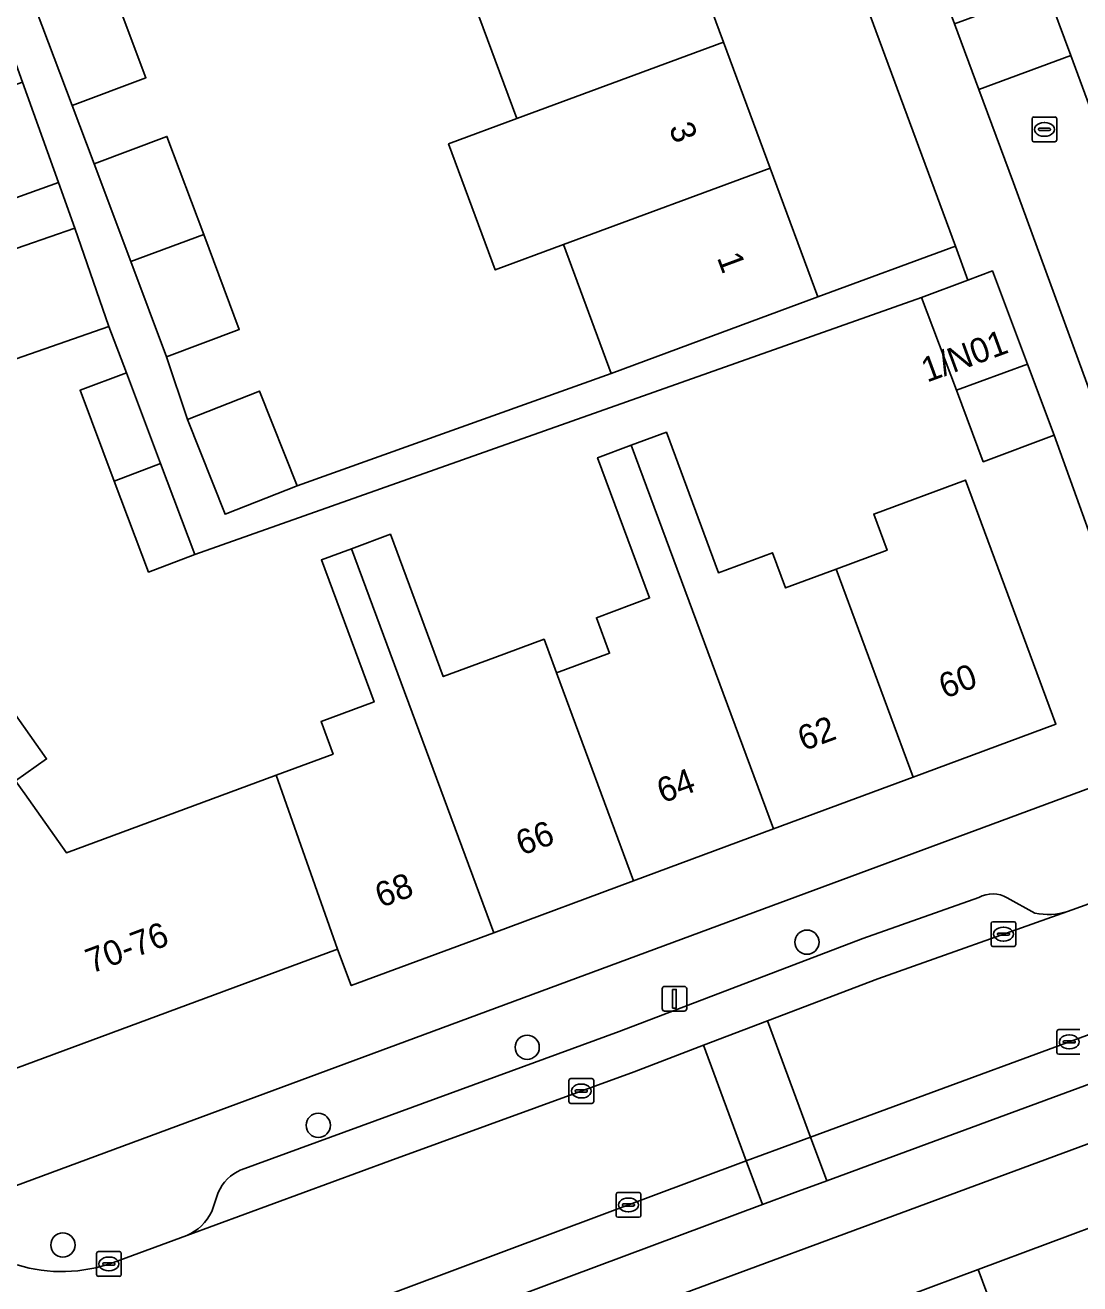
# Model space of a CAD drawing. Extents: x 158472 to 159562, y 388525 to 389606.
# Drawn here: x 159091.8 to 159134.4, y 388695.1 to 388745.9 of the extents above; entities that cross this region are included whole.
import ezdxf

# ---------------------------------------------------------------- set-up
doc = ezdxf.new("R2010")
doc.units = 0
for name, color, linetype in [('IMGEO_Boom', 7, 'Continuous'), ('IMGEO_Erf', 7, 'Continuous'), ('IMGEO_Kolk', 7, 'Continuous'), ('IMGEO_Lichtmast', 7, 'Continuous'), ('IMGEO_Pand', 7, 'Continuous'), ('IMGEO_Pand_nummerreeks', 7, 'Continuous'), ('IMGEO_Parkeervlak_open', 7, 'Continuous'), ('IMGEO_Rijbaan_lokaal_open', 7, 'Continuous'), ('IMGEO_Voetpad_open', 7, 'Continuous')]:
    doc.layers.add(name, color=color, linetype=linetype)

msp = doc.modelspace()

# ---------------------------------------------------------------- linework, layer by layer
at = {"layer": 'IMGEO_Boom'}
for centre in [(159123.349, 388708.895), (159112.052, 388704.65), (159103.614, 388701.499), (159093.3, 388696.666)]:
    msp.add_circle(centre, 0.489, dxfattribs=at)
at = {"layer": 'IMGEO_Erf'}
for points in [[(159124.542, 388750), (159119.842, 388762.718), (159117.478, 388761.857), (159114.291, 388760.615), (159116.216, 388755.415), (159118.099, 388750.329), (159118.221, 388750), (159119.983, 388745.241), (159121.866, 388740.154), (159123.791, 388734.953), (159129.343, 388737.007)], [(159111.634, 388742.151), (159109.75, 388747.238), (159108.728, 388750), (159107.867, 388752.325), (159105.942, 388757.525), (159090.292, 388751.695), (159090.79, 388750.366), (159093.773, 388751.485), (159095.214, 388747.642), (159096.654, 388743.8), (159093.671, 388742.682), (159094.565, 388740.327), (159097.502, 388741.429), (159098.986, 388737.47), (159100.425, 388733.633), (159097.487, 388732.532), (159098.332, 388729.998), (159101.24, 388731.151), (159102.756, 388727.325), (159115.442, 388731.863), (159113.517, 388737.063), (159110.759, 388736.042), (159108.876, 388741.13)]]:
    msp.add_lwpolyline(points, close=True, dxfattribs=at)
for points in [[(159129.382, 388731.188), (159127.977, 388734.928), (159098.633, 388724.549), (159096.76, 388723.842), (159095.375, 388727.512), (159093.991, 388731.181), (159095.864, 388731.888), (159095.158, 388733.757), (159091.108, 388732.349), (159089.726, 388736.325), (159093.776, 388737.732), (159093.126, 388739.578), (159089.184, 388738.159), (159087.73, 388742.198), (159086.276, 388746.237), (159090.218, 388747.656), (159089.723, 388749.076), (159081.076, 388745.993), (159079.648, 388750), (159079.563, 388750.238), (159071.813, 388746.344), (159061.361, 388738.963), (159069.922, 388726.839), (159089.451, 388699.181)], [(159090.691, 388698.796), (159138.036, 388716.321), (159133.328, 388729.371), (159130.469, 388728.297), (159129.382, 388731.188)], [(159091.762, 388714.887), (159093.447, 388712.5), (159101.907, 388715.637), (159104.212, 388716.491), (159103.726, 388717.804), (159105.867, 388718.599), (159103.74, 388724.334), (159104.953, 388724.784), (159106.528, 388725.368), (159108.66, 388719.62), (159110.738, 388720.391), (159112.731, 388721.13), (159113.236, 388719.768), (159115.376, 388720.562), (159114.844, 388721.998), (159116.993, 388722.795), (159114.894, 388728.455), (159116.251, 388728.958), (159117.672, 388729.485), (159119.776, 388723.81), (159121.962, 388724.621), (159122.488, 388723.203), (159124.531, 388723.961), (159126.587, 388724.723), (159126.046, 388726.183), (159129.749, 388727.556), (159133.405, 388717.696), (159127.645, 388715.56), (159121.998, 388713.466), (159116.35, 388711.371), (159110.704, 388709.277), (159104.943, 388707.141), (159104.395, 388708.619), (159090.652, 388703.523)], [(159085.8, 388725.985), (159092.643, 388716.293), (159091.392, 388715.411)], [(159156.659, 388687.942), (159149.911, 388706.384), (159095.68, 388686.316)], [(159124.631, 388693.583), (159130.261, 388695.678), (159135.89, 388697.773), (159139.398, 388699.078), (159143.898, 388700.753), (159147.454, 388702.076), (159149.012, 388697.888), (159151.842, 388698.941), (159156.024, 388687.706)]]:
    msp.add_lwpolyline(points, dxfattribs=at)
at = {"layer": 'IMGEO_Kolk'}
for p, q in [((159132.514, 388742.216), (159133.366, 388742.216)), ((159132.439, 388741.29), (159132.439, 388742.142)), ((159132.698, 388741.71), (159132.698, 388741.722)), ((159133.136, 388741.673), (159132.738, 388741.673)), ((159132.741, 388741.759), (159133.139, 388741.759)), ((159132.927, 388741.996), (159132.952, 388741.996)), ((159133.182, 388741.722), (159133.182, 388741.71)), ((159133.44, 388742.142), (159133.44, 388741.29)), ((159133.366, 388741.216), (159132.514, 388741.216)), ((159132.95, 388741.436), (159132.925, 388741.436)), ((159130.785, 388708.795), (159130.785, 388709.647)), ((159130.86, 388709.721), (159131.712, 388709.721)), ((159131.786, 388709.647), (159131.786, 388708.795)), ((159131.044, 388709.215), (159131.044, 388709.227)), ((159131.482, 388709.178), (159131.084, 388709.178)), ((159131.087, 388709.264), (159131.485, 388709.264)), ((159131.273, 388709.501), (159131.298, 388709.501)), ((159131.528, 388709.227), (159131.528, 388709.215)), ((159131.712, 388708.721), (159130.86, 388708.721)), ((159131.296, 388708.941), (159131.271, 388708.941)), ((159133.442, 388704.442), (159133.442, 388705.294)), ((159133.517, 388705.368), (159134.369, 388705.368)), ((159133.93, 388705.148), (159133.955, 388705.148)), ((159133.701, 388704.862), (159133.701, 388704.874)), ((159134.139, 388704.825), (159133.741, 388704.825)), ((159133.744, 388704.911), (159134.142, 388704.911)), ((159133.953, 388704.588), (159133.928, 388704.588)), ((159134.185, 388704.874), (159134.185, 388704.862)), ((159134.369, 388704.368), (159133.517, 388704.368)), ((159113.735, 388702.459), (159113.735, 388703.311)), ((159113.81, 388703.385), (159114.662, 388703.385)), ((159114.223, 388703.165), (159114.248, 388703.165)), ((159114.736, 388703.311), (159114.736, 388702.459)), ((159113.994, 388702.879), (159113.994, 388702.891)), ((159114.432, 388702.842), (159114.034, 388702.842)), ((159114.037, 388702.928), (159114.435, 388702.928)), ((159114.246, 388702.605), (159114.221, 388702.605)), ((159114.478, 388702.891), (159114.478, 388702.879)), ((159114.662, 388702.385), (159113.81, 388702.385)), ((159115.641, 388697.858), (159115.641, 388698.71)), ((159115.716, 388698.784), (159116.568, 388698.784)), ((159116.129, 388698.564), (159116.154, 388698.564)), ((159116.642, 388698.71), (159116.642, 388697.858)), ((159115.9, 388698.278), (159115.9, 388698.29)), ((159116.338, 388698.241), (159115.94, 388698.241)), ((159115.943, 388698.327), (159116.341, 388698.327)), ((159116.152, 388698.004), (159116.127, 388698.004)), ((159116.384, 388698.29), (159116.384, 388698.278)), ((159116.568, 388697.784), (159115.716, 388697.784)), ((159094.733, 388696.401), (159095.585, 388696.401)), ((159094.658, 388695.475), (159094.658, 388696.327)), ((159094.917, 388695.895), (159094.917, 388695.907)), ((159094.96, 388695.944), (159095.358, 388695.944)), ((159095.146, 388696.181), (159095.171, 388696.181)), ((159095.401, 388695.907), (159095.401, 388695.895)), ((159095.659, 388696.327), (159095.659, 388695.475)), ((159095.585, 388695.401), (159094.733, 388695.401)), ((159095.355, 388695.858), (159094.957, 388695.858)), ((159095.169, 388695.621), (159095.144, 388695.621))]:
    msp.add_line(p, q, dxfattribs=at)
for points in [[(159132.514, 388742.216), (159133.366, 388742.216)], [(159132.439, 388741.29), (159132.439, 388742.142)], [(159133.44, 388742.142), (159133.44, 388741.29)], [(159133.366, 388741.216), (159132.514, 388741.216)], [(159130.785, 388708.795), (159130.785, 388709.647)], [(159130.86, 388709.721), (159131.712, 388709.721)], [(159131.786, 388709.647), (159131.786, 388708.795)], [(159131.712, 388708.721), (159130.86, 388708.721)], [(159133.442, 388704.442), (159133.442, 388705.294)], [(159133.517, 388705.368), (159134.369, 388705.368)], [(159134.369, 388704.368), (159133.517, 388704.368)], [(159113.735, 388702.459), (159113.735, 388703.311)], [(159113.81, 388703.385), (159114.662, 388703.385)], [(159114.736, 388703.311), (159114.736, 388702.459)], [(159114.662, 388702.385), (159113.81, 388702.385)], [(159115.641, 388697.858), (159115.641, 388698.71)], [(159115.716, 388698.784), (159116.568, 388698.784)], [(159116.642, 388698.71), (159116.642, 388697.858)], [(159116.568, 388697.784), (159115.716, 388697.784)], [(159094.733, 388696.401), (159095.585, 388696.401)], [(159094.658, 388695.475), (159094.658, 388696.327)], [(159095.659, 388696.327), (159095.659, 388695.475)], [(159095.585, 388695.401), (159094.733, 388695.401)]]:
    msp.add_lwpolyline(points, dxfattribs=at)
for centre, radius, start, end in [((159132.516, 388742.14), 0.0765, 91.552, 178.448), ((159132.516, 388742.14), 0.0765, 91.552, 178.448), ((159133.364, 388742.14), 0.0765, 1.552, 88.448), ((159133.364, 388742.14), 0.0765, 1.552, 88.448), ((159132.738, 388741.719), 0.0403, 85.8775, 175.7526), ((159132.735, 388741.709), 0.0366, 178.938, 274.7102), ((159133.139, 388741.716), 0.043, 264.8664, 352.4533), ((159133.143, 388741.721), 0.0386, 1.7309, 96.639), ((159132.516, 388741.292), 0.0765, 181.552, 268.448), ((159132.516, 388741.292), 0.0765, 181.552, 268.448), ((159133.364, 388741.292), 0.0765, 271.552, 358.448), ((159133.364, 388741.292), 0.0765, 271.552, 358.448), ((159130.862, 388709.645), 0.0765, 91.552, 178.448), ((159130.862, 388709.645), 0.0765, 91.552, 178.448), ((159131.71, 388709.645), 0.0765, 1.552, 88.448), ((159131.71, 388709.645), 0.0765, 1.552, 88.448), ((159131.084, 388709.224), 0.0403, 85.8775, 175.7526), ((159131.081, 388709.214), 0.0366, 178.938, 274.7102), ((159131.485, 388709.221), 0.043, 264.8664, 352.4533), ((159131.489, 388709.226), 0.0386, 1.7309, 96.639), ((159130.862, 388708.797), 0.0765, 181.552, 268.448), ((159130.862, 388708.797), 0.0765, 181.552, 268.448), ((159131.71, 388708.797), 0.0765, 271.552, 358.448), ((159131.71, 388708.797), 0.0765, 271.552, 358.448), ((159133.519, 388705.292), 0.0765, 91.552, 178.448), ((159133.519, 388705.292), 0.0765, 91.552, 178.448), ((159133.741, 388704.871), 0.0403, 85.8775, 175.7526), ((159133.738, 388704.861), 0.0366, 178.938, 274.7102), ((159134.142, 388704.868), 0.043, 264.8664, 352.4533), ((159134.146, 388704.873), 0.0386, 1.7309, 96.639), ((159133.519, 388704.444), 0.0765, 181.552, 268.448), ((159133.519, 388704.444), 0.0765, 181.552, 268.448), ((159113.812, 388703.309), 0.0765, 91.552, 178.448), ((159113.812, 388703.309), 0.0765, 91.552, 178.448), ((159114.66, 388703.309), 0.0765, 1.552, 88.448), ((159114.66, 388703.309), 0.0765, 1.552, 88.448), ((159114.034, 388702.888), 0.0403, 85.8775, 175.7526), ((159114.031, 388702.878), 0.0366, 178.938, 274.7102), ((159114.435, 388702.885), 0.043, 264.8664, 352.4533), ((159114.439, 388702.89), 0.0386, 1.7309, 96.639), ((159113.812, 388702.461), 0.0765, 181.552, 268.448), ((159113.812, 388702.461), 0.0765, 181.552, 268.448), ((159114.66, 388702.461), 0.0765, 271.552, 358.448), ((159114.66, 388702.461), 0.0765, 271.552, 358.448), ((159115.718, 388698.708), 0.0765, 91.552, 178.448), ((159115.718, 388698.708), 0.0765, 91.552, 178.448), ((159116.566, 388698.708), 0.0765, 1.552, 88.448), ((159116.566, 388698.708), 0.0765, 1.552, 88.448), ((159115.94, 388698.287), 0.0403, 85.8775, 175.7526), ((159115.937, 388698.277), 0.0366, 178.938, 274.7102), ((159116.341, 388698.284), 0.043, 264.8664, 352.4533), ((159116.345, 388698.289), 0.0386, 1.7309, 96.639), ((159115.718, 388697.86), 0.0765, 181.552, 268.448), ((159115.718, 388697.86), 0.0765, 181.552, 268.448), ((159116.566, 388697.86), 0.0765, 271.552, 358.448), ((159116.566, 388697.86), 0.0765, 271.552, 358.448), ((159094.735, 388696.325), 0.0765, 91.552, 178.448), ((159094.735, 388696.325), 0.0765, 91.552, 178.448), ((159095.583, 388696.325), 0.0765, 1.552, 88.448), ((159095.583, 388696.325), 0.0765, 1.552, 88.448), ((159094.957, 388695.904), 0.0403, 85.8775, 175.7526), ((159094.954, 388695.894), 0.0366, 178.938, 274.7102), ((159095.358, 388695.901), 0.043, 264.8664, 352.4533), ((159095.362, 388695.906), 0.0386, 1.7309, 96.639), ((159094.735, 388695.477), 0.0765, 181.552, 268.448), ((159094.735, 388695.477), 0.0765, 181.552, 268.448), ((159095.583, 388695.477), 0.0765, 271.552, 358.448), ((159095.583, 388695.477), 0.0765, 271.552, 358.448)]:
    msp.add_arc(centre, radius, start, end, dxfattribs=at)
for centre, major_axis, ratio, start_param, end_param in [((159132.926, 388741.716), (-0.387, 0.002), 0.722429, 4.712389, 7.853982), ((159132.951, 388741.716), (-0.39, 0.002), 0.717154, 1.570796, 4.712389), ((159131.272, 388709.221), (-0.387, 0.002), 0.722429, 4.712389, 7.853982), ((159131.297, 388709.221), (-0.39, 0.002), 0.717154, 1.570796, 4.712389), ((159133.929, 388704.868), (-0.387, 0.002), 0.722429, 4.712389, 7.853982), ((159133.954, 388704.868), (-0.39, 0.002), 0.717154, 1.570796, 4.712389), ((159114.222, 388702.885), (-0.387, 0.002), 0.722429, 4.712389, 7.853982), ((159114.247, 388702.885), (-0.39, 0.002), 0.717154, 1.570796, 4.712389), ((159116.128, 388698.284), (-0.387, 0.002), 0.722429, 4.712389, 7.853982), ((159116.153, 388698.284), (-0.39, 0.002), 0.717154, 1.570796, 4.712389), ((159095.145, 388695.901), (-0.387, 0.002), 0.722429, 4.712389, 7.853982), ((159095.17, 388695.901), (-0.39, 0.002), 0.717154, 1.570796, 4.712389)]:
    msp.add_ellipse(centre, major_axis=major_axis, ratio=ratio, start_param=start_param, end_param=end_param, dxfattribs=at)
at = {"layer": 'IMGEO_Lichtmast'}
for p, q in [((159117.602, 388707.11), (159118.392, 388707.11)), ((159118.392, 388707.11), (159117.602, 388707.11)), ((159117.502, 388706.21), (159117.502, 388707.01)), ((159117.502, 388707.01), (159117.502, 388706.21)), ((159118.492, 388707.01), (159118.492, 388706.21)), ((159118.492, 388706.21), (159118.492, 388707.01)), ((159118.392, 388706.11), (159117.602, 388706.11)), ((159117.602, 388706.11), (159118.392, 388706.11))]:
    msp.add_line(p, q, dxfattribs=at)
msp.add_lwpolyline([(159117.922, 388706.985), (159118.072, 388706.985), (159118.072, 388706.235), (159117.922, 388706.235), (159117.922, 388706.985)], dxfattribs=at)
for centre, start, end in [((159117.602, 388707.01), 90, 180), ((159117.602, 388707.01), 90, 180), ((159118.392, 388707.01), 0, 90), ((159118.392, 388707.01), 360, 90), ((159117.602, 388706.21), 180, 270), ((159117.602, 388706.21), 180, 270), ((159118.392, 388706.21), 270, 0), ((159118.392, 388706.21), 270, 0)]:
    msp.add_arc(centre, 0.1, start, end, dxfattribs=at)
at = {"layer": 'IMGEO_Pand'}
for points in [[(159119.983, 388745.241), (159118.221, 388750), (159118.099, 388750.329), (159117.21, 388750), (159109.75, 388747.238), (159111.634, 388742.151)], [(159095.214, 388747.642), (159092.226, 388746.537), (159093.671, 388742.682), (159096.654, 388743.8)], [(159119.983, 388745.241), (159111.634, 388742.151), (159108.876, 388741.13), (159110.759, 388736.042), (159113.517, 388737.063), (159113.769, 388737.156), (159121.866, 388740.154)], [(159087.73, 388742.198), (159089.184, 388738.159), (159093.126, 388739.578), (159091.672, 388743.617)], [(159094.565, 388740.327), (159096.044, 388736.382), (159098.986, 388737.47), (159097.502, 388741.429)], [(159121.866, 388740.154), (159113.769, 388737.156), (159113.517, 388737.063), (159115.442, 388731.863), (159119.102, 388733.218), (159123.791, 388734.953)], [(159093.776, 388737.732), (159089.726, 388736.325), (159091.108, 388732.349), (159095.158, 388733.757)], [(159098.986, 388737.47), (159096.044, 388736.382), (159097.487, 388732.532), (159100.425, 388733.633)], [(159132.25, 388732.24), (159130.836, 388736.002), (159129.851, 388735.632), (159127.977, 388734.928), (159129.382, 388731.188)], [(159132.25, 388732.24), (159129.382, 388731.188), (159130.469, 388728.297), (159133.328, 388729.371)], [(159095.375, 388727.512), (159097.248, 388728.218), (159095.864, 388731.888), (159093.991, 388731.181)], [(159098.332, 388729.998), (159099.848, 388726.172), (159102.756, 388727.325), (159101.24, 388731.151)], [(159127.645, 388715.56), (159124.531, 388723.961), (159122.488, 388723.203), (159121.962, 388724.621), (159119.776, 388723.81), (159117.672, 388729.485), (159116.251, 388728.958), (159121.998, 388713.466)], [(159113.236, 388719.768), (159116.35, 388711.371), (159121.998, 388713.466), (159116.251, 388728.958), (159114.894, 388728.455), (159116.993, 388722.795), (159114.844, 388721.998), (159115.376, 388720.562)], [(159095.375, 388727.512), (159096.76, 388723.842), (159098.633, 388724.549), (159097.248, 388728.218)], [(159127.645, 388715.56), (159133.405, 388717.696), (159129.749, 388727.556), (159126.046, 388726.183), (159126.587, 388724.723), (159124.531, 388723.961)], [(159085.8, 388725.985), (159077.163, 388719.89), (159080.152, 388715.657), (159079.692, 388715.333), (159079.88, 388715.066), (159080.002, 388715.152), (159080.565, 388714.355), (159080.422, 388714.254), (159080.601, 388714.001), (159081.096, 388714.35), (159084.021, 388710.209), (159085.296, 388711.109), (159091.392, 388715.411), (159092.643, 388716.293)], [(159113.236, 388719.768), (159112.731, 388721.13), (159110.738, 388720.391), (159108.66, 388719.62), (159106.528, 388725.368), (159104.953, 388724.784), (159110.704, 388709.277), (159116.35, 388711.371)], [(159101.907, 388715.637), (159104.395, 388708.619), (159104.943, 388707.141), (159110.704, 388709.277), (159104.953, 388724.784), (159103.74, 388724.334), (159105.867, 388718.599), (159103.726, 388717.804), (159104.212, 388716.491)], [(159101.907, 388715.637), (159093.447, 388712.5), (159091.762, 388714.887), (159091.592, 388715.128), (159091.392, 388715.411), (159085.296, 388711.109), (159085.491, 388710.833), (159085.668, 388710.582), (159090.652, 388703.523), (159104.395, 388708.619)], [(159138.996, 388689.432), (159135.89, 388697.773), (159130.261, 388695.678), (159135.974, 388680.324), (159137.502, 388680.892), (159135.429, 388686.46), (159137.521, 388687.239), (159136.984, 388688.684)], [(159124.631, 388693.583), (159127.741, 388685.227), (159129.884, 388686.024), (159130.414, 388684.601), (159132.584, 388685.409), (159134.658, 388679.834), (159135.974, 388680.324), (159130.261, 388695.678)]]:
    msp.add_lwpolyline(points, close=True, dxfattribs=at)
at = {"layer": 'IMGEO_Parkeervlak_open'}
for points in [[(159130.293, 388710.702), (159125.612, 388709.038), (159115.76, 388705.283), (159105.915, 388701.685), (159100.493, 388699.696)], [(159132.557, 388710.067), (159131.438, 388710.691)], [(159098.3, 388697.048), (159106.51, 388700.06), (159116.365, 388703.661), (159119.167, 388704.729), (159121.757, 388705.716), (159126.21, 388707.414), (159133.876, 388710.139)], [(159145.31, 388709.044), (159138.476, 388706.537), (159123.494, 388701.022), (159124.146, 388699.261), (159139.124, 388704.774), (159142.893, 388706.156)], [(159103.786, 388691.665), (159121.549, 388698.298), (159120.897, 388700.059), (159101.316, 388692.748), (159100.077, 388692.3)], [(159099.575, 388698.782), (159099.312, 388698.014)]]:
    msp.add_lwpolyline(points, dxfattribs=at)
msp.add_lwpolyline([(159123.494, 388701.022), (159122.208, 388700.549), (159120.897, 388700.059), (159121.549, 388698.298), (159122.861, 388698.788), (159124.146, 388699.261)], close=True, dxfattribs=at)
for centre, radius, start, end in [((159130.856, 388709.667), 1.178, 60.3666, 118.5325), ((159133.079, 388712.619), 2.605, 258.4376, 287.8114), ((159101.119, 388698.149), 1.669, 112.0384, 157.7114), ((159097.492, 388698.908), 2.028, 293.4869, 333.8487)]:
    msp.add_arc(centre, radius, start, end, dxfattribs=at)
at = {"layer": 'IMGEO_Rijbaan_lokaal_open'}
for points in [[(159129.311, 388745.98), (159130.295, 388743.326), (159134, 388744.695), (159133.019, 388747.35)], [(159135.321, 388741.121), (159134, 388744.695), (159130.295, 388743.326), (159131.692, 388739.556), (159139.87, 388717.199), (159143.641, 388718.565), (159141.907, 388723.296)], [(159150.006, 388710.766), (159150.389, 388710.909), (159157.459, 388713.538), (159159.611, 388714.339), (159157.871, 388718.963), (159153.26, 388717.228), (159150.038, 388716.062), (159147.197, 388715.034), (159144.005, 388713.879), (159139.387, 388712.169), (159134.579, 388710.389), (159133.876, 388710.139), (159126.21, 388707.414), (159121.757, 388705.716), (159123.494, 388701.022), (159138.476, 388706.537), (159145.31, 388709.044)], [(159123.494, 388701.022), (159121.757, 388705.716), (159119.167, 388704.729), (159120.897, 388700.059), (159122.208, 388700.549)]]:
    msp.add_lwpolyline(points, close=True, dxfattribs=at)
for points in [[(159120.897, 388700.059), (159119.167, 388704.729), (159116.365, 388703.661), (159106.51, 388700.06), (159098.3, 388697.048), (159095.343, 388695.963)], [(159096.764, 388691.103), (159100.077, 388692.3), (159101.316, 388692.748), (159120.897, 388700.059)]]:
    msp.add_lwpolyline(points, dxfattribs=at)
msp.add_arc((159093.252, 388701.668), 6.076, 252.7923, 290.1249, dxfattribs=at)
at = {"layer": 'IMGEO_Voetpad_open'}
for points in [[(159141.671, 388732.512), (159139.106, 388742.277), (159138.705, 388743.804), (159137.677, 388743.611), (159135.295, 388750), (159122.414, 388784.582), (159122.066, 388785.517), (159120.978, 388785.165), (159127.745, 388766.92), (159126.03, 388766.263), (159132.04, 388750), (159133.019, 388747.35), (159134, 388744.695), (159135.321, 388741.121), (159137.016, 388741.799), (159143.633, 388723.953), (159141.907, 388723.296), (159143.641, 388718.565), (159146.544, 388719.568)], [(159122.228, 388765.087), (159117.62, 388763.408), (159110.821, 388781.983), (159110.164, 388781.46), (159116.974, 388763.207), (159117.478, 388761.857), (159119.842, 388762.718), (159124.542, 388750), (159129.343, 388737.007), (159129.851, 388735.632), (159130.836, 388736.002), (159132.25, 388732.24), (159133.328, 388729.371), (159138.036, 388716.321), (159139.87, 388717.199), (159131.692, 388739.556), (159130.295, 388743.326), (159129.311, 388745.98), (159127.821, 388750)]]:
    msp.add_lwpolyline(points, close=True, dxfattribs=at)
for points in [[(159090.218, 388747.656), (159091.672, 388743.617), (159093.126, 388739.578), (159093.776, 388737.732), (159095.158, 388733.757), (159095.864, 388731.888), (159097.248, 388728.218), (159098.633, 388724.549), (159127.977, 388734.928), (159129.851, 388735.632), (159129.343, 388737.007), (159123.791, 388734.953), (159119.102, 388733.218), (159115.442, 388731.863), (159102.756, 388727.325), (159099.848, 388726.172), (159098.332, 388729.998), (159097.487, 388732.532), (159096.044, 388736.382), (159094.565, 388740.327), (159093.671, 388742.682), (159092.226, 388746.537)], [(159170.31, 388728.457), (159146.544, 388719.568), (159143.641, 388718.565), (159139.87, 388717.199), (159138.036, 388716.321), (159090.691, 388698.796)], [(159133.876, 388710.139), (159134.579, 388710.389), (159139.387, 388712.169), (159139.22, 388712.639), (159147.03, 388715.504), (159147.197, 388715.034), (159150.038, 388716.062)], [(159100.493, 388699.696), (159105.915, 388701.685), (159115.76, 388705.283), (159125.612, 388709.038), (159130.293, 388710.702)], [(159131.438, 388710.691), (159132.557, 388710.067)], [(159095.68, 388686.316), (159149.911, 388706.384)], [(159142.893, 388706.156), (159139.124, 388704.774), (159124.146, 388699.261), (159122.861, 388698.788), (159121.549, 388698.298), (159103.786, 388691.665)], [(159099.312, 388698.014), (159099.575, 388698.782)], [(159095.343, 388695.963), (159098.3, 388697.048)]]:
    msp.add_lwpolyline(points, dxfattribs=at)
for centre, radius, start, end in [((159130.856, 388709.667), 1.178, 60.3666, 118.5325), ((159133.079, 388712.619), 2.605, 258.4376, 287.8114), ((159101.119, 388698.149), 1.669, 112.0384, 157.7114), ((159097.492, 388698.908), 2.028, 293.4869, 333.8487), ((159093.252, 388701.668), 6.076, 252.7923, 290.1249)]:
    msp.add_arc(centre, radius, start, end, dxfattribs=at)

# ---------------------------------------------------------------- texts
at = {"layer": 'IMGEO_Pand_nummerreeks'}
for s, rotation, p in [('3', 290.3111, (159117.763, 388741.789)), ('1', 290.3111, (159119.706, 388736.538)), ('1/N01', 20.1906, (159128.197, 388731.487)), ('60', 20.3471, (159128.91, 388718.718)), ('62', 20.3471, (159123.212, 388716.605)), ('64', 20.3471, (159117.523, 388714.495)), ('66', 20.3457, (159111.831, 388712.383)), ('68', 20.3471, (159106.141, 388710.274)), ('70-76', 20.3457, (159094.447, 388707.618))]:
    msp.add_text(s, height=1, rotation=rotation, dxfattribs=at).set_placement(p)

doc.saveas('drawing.dxf')
